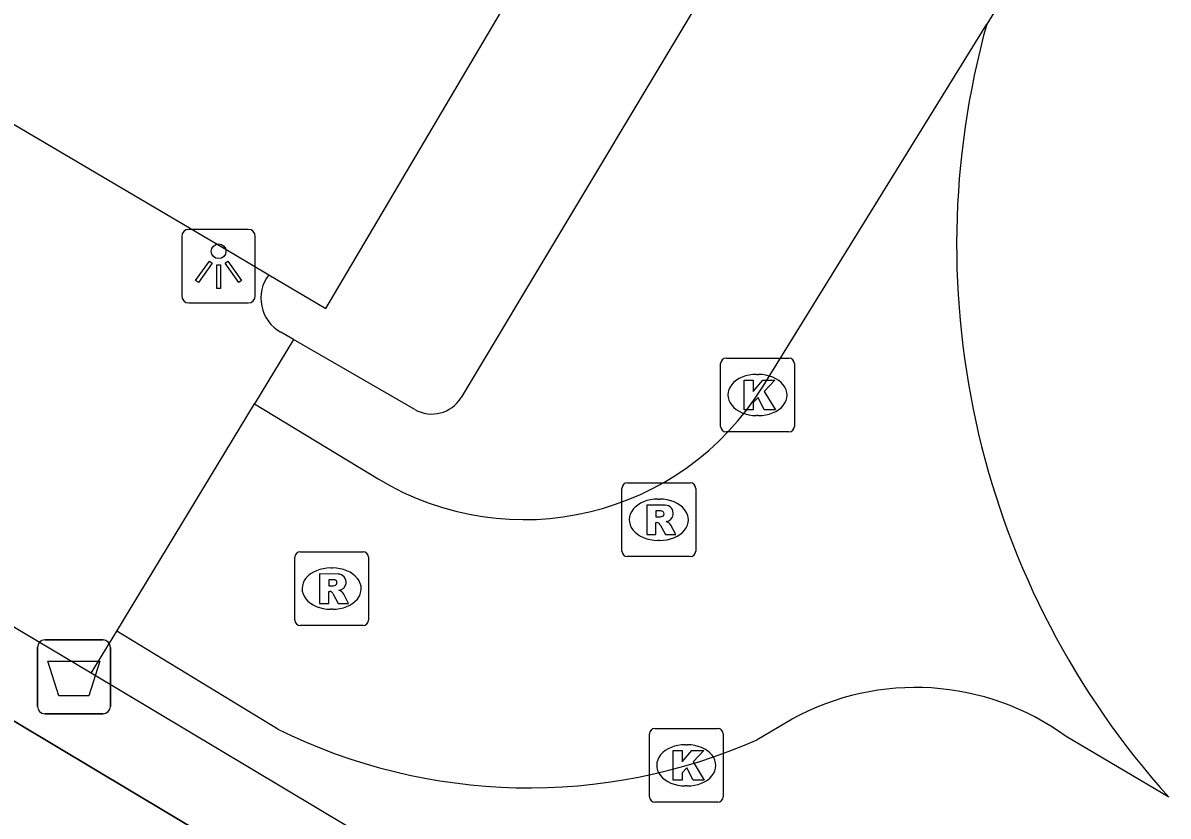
# Model space of a CAD drawing. Extents: x 158461 to 159795, y 387220 to 388672.
# Drawn here: x 159258.02 to 159273.54, y 388207.52 to 388218.28 of the extents above; entities that cross this region are included whole.
import ezdxf

# ---------------------------------------------------------------- set-up
doc = ezdxf.new("R2010")
doc.units = 0
for name, color, linetype in [('IMGEO_Afvalbak', 7, 'Continuous'), ('IMGEO_Kolk', 7, 'Continuous'), ('IMGEO_Lichtpunt', 7, 'Continuous'), ('IMGEO_Pand', 7, 'Continuous'), ('IMGEO_Pand_overbouw', 7, 'Continuous'), ('IMGEO_Rijbaan_lokaal_open', 7, 'Continuous'), ('IMGEO_Rioolput', 7, 'Continuous'), ('IMGEO_Voetpad_open', 7, 'Continuous')]:
    doc.layers.add(name, color=color, linetype=linetype)

msp = doc.modelspace()

# ---------------------------------------------------------------- linework, layer by layer
at = {"layer": 'IMGEO_Afvalbak'}
for p, q in [((159258.214, 388209.009), (159258.214, 388209.809)), ((159258.214, 388209.809), (159258.214, 388209.009)), ((159258.314, 388209.909), (159259.104, 388209.909)), ((159259.104, 388209.909), (159258.314, 388209.909)), ((159259.204, 388209.809), (159259.204, 388209.009)), ((159259.204, 388209.009), (159259.204, 388209.809)), ((159259.104, 388208.909), (159258.314, 388208.909)), ((159258.314, 388208.909), (159259.104, 388208.909))]:
    msp.add_line(p, q, dxfattribs=at)
msp.add_lwpolyline([(159258.357, 388209.623), (159259.061, 388209.623), (159258.912, 388209.153), (159258.506, 388209.153), (159258.357, 388209.623)], dxfattribs=at)
for centre, start, end in [((159258.314, 388209.809), 90, 180), ((159258.314, 388209.809), 90, 180), ((159259.104, 388209.809), 0, 90), ((159259.104, 388209.809), 360, 90), ((159258.314, 388209.009), 180, 270), ((159258.314, 388209.009), 180, 270), ((159259.104, 388209.009), 270, 0), ((159259.104, 388209.009), 270, 0)]:
    msp.add_arc(centre, 0.1, start, end, dxfattribs=at)
at = {"layer": 'IMGEO_Kolk'}
for p, q in [((159267.55, 388213.732), (159268.402, 388213.732)), ((159267.475, 388212.806), (159267.475, 388213.658)), ((159268.476, 388213.658), (159268.476, 388212.806)), ((159267.963, 388213.512), (159267.988, 388213.512)), ((159267.986, 388212.952), (159267.961, 388212.952)), ((159268.402, 388212.732), (159267.55, 388212.732)), ((159266.585, 388208.709), (159267.437, 388208.709)), ((159266.51, 388207.783), (159266.51, 388208.635)), ((159267.511, 388208.635), (159267.511, 388207.783)), ((159266.998, 388208.489), (159267.023, 388208.489)), ((159267.021, 388207.929), (159266.996, 388207.929)), ((159267.437, 388207.709), (159266.585, 388207.709))]:
    msp.add_line(p, q, dxfattribs=at)
for points in [[(159267.55, 388213.732), (159268.402, 388213.732)], [(159267.475, 388212.806), (159267.475, 388213.658)], [(159268.476, 388213.658), (159268.476, 388212.806)], [(159267.796, 388213.432), (159267.919, 388213.432), (159267.919, 388213.281), (159268.049, 388213.432), (159268.213, 388213.432), (159268.067, 388213.281), (159268.22, 388213.032), (159268.068, 388213.032), (159267.983, 388213.196), (159267.919, 388213.129), (159267.919, 388213.032), (159267.796, 388213.032), (159267.796, 388213.432)], [(159268.402, 388212.732), (159267.55, 388212.732)], [(159266.585, 388208.709), (159267.437, 388208.709)], [(159266.51, 388207.783), (159266.51, 388208.635)], [(159267.511, 388208.635), (159267.511, 388207.783)], [(159266.831, 388208.409), (159266.954, 388208.409), (159266.954, 388208.258), (159267.084, 388208.409), (159267.248, 388208.409), (159267.102, 388208.258), (159267.255, 388208.009), (159267.103, 388208.009), (159267.018, 388208.173), (159266.954, 388208.106), (159266.954, 388208.009), (159266.831, 388208.009), (159266.831, 388208.409)], [(159267.437, 388207.709), (159266.585, 388207.709)]]:
    msp.add_lwpolyline(points, dxfattribs=at)
for centre, start, end in [((159267.552, 388213.656), 91.552, 178.448), ((159267.552, 388213.656), 91.552, 178.448), ((159268.4, 388213.656), 1.552, 88.448), ((159268.4, 388213.656), 1.552, 88.448), ((159267.552, 388212.808), 181.552, 268.448), ((159267.552, 388212.808), 181.552, 268.448), ((159268.4, 388212.808), 271.552, 358.448), ((159268.4, 388212.808), 271.552, 358.448), ((159266.587, 388208.633), 91.552, 178.448), ((159266.587, 388208.633), 91.552, 178.448), ((159267.435, 388208.633), 1.552, 88.448), ((159267.435, 388208.633), 1.552, 88.448), ((159266.587, 388207.785), 181.552, 268.448), ((159266.587, 388207.785), 181.552, 268.448), ((159267.435, 388207.785), 271.552, 358.448), ((159267.435, 388207.785), 271.552, 358.448)]:
    msp.add_arc(centre, 0.0765, start, end, dxfattribs=at)
for centre, major_axis, ratio, start_param, end_param in [((159267.962, 388213.232), (-0.387, 0.002), 0.722429, 4.712389, 7.853982), ((159267.987, 388213.232), (-0.39, 0.002), 0.717154, 1.570796, 4.712389), ((159266.997, 388208.209), (-0.387, 0.002), 0.722429, 4.712389, 7.853982), ((159267.022, 388208.209), (-0.39, 0.002), 0.717154, 1.570796, 4.712389)]:
    msp.add_ellipse(centre, major_axis=major_axis, ratio=ratio, start_param=start_param, end_param=end_param, dxfattribs=at)
at = {"layer": 'IMGEO_Lichtpunt'}
for p, q in [((159260.171, 388215.383), (159260.171, 388214.576)), ((159260.171, 388215.383), (159260.171, 388214.576)), ((159261.073, 388215.478), (159260.265, 388215.478)), ((159261.073, 388215.478), (159260.265, 388215.478)), ((159261.167, 388214.576), (159261.167, 388215.383)), ((159261.167, 388214.576), (159261.167, 388215.383)), ((159260.265, 388214.482), (159261.073, 388214.482)), ((159260.265, 388214.482), (159261.073, 388214.482))]:
    msp.add_line(p, q, dxfattribs=at)
for points in [[(159260.545, 388215.047), (159260.584, 388215.019), (159260.396, 388214.757), (159260.358, 388214.784), (159260.545, 388215.047)], [(159260.647, 388214.999), (159260.694, 388214.999), (159260.694, 388214.677), (159260.647, 388214.677), (159260.647, 388214.999)], [(159260.757, 388215.019), (159260.795, 388215.046), (159260.982, 388214.784), (159260.943, 388214.756), (159260.757, 388215.019)]]:
    msp.add_lwpolyline(points, dxfattribs=at)
msp.add_circle((159260.67, 388215.181), 0.0994, dxfattribs=at)
for centre, start, end in [((159260.265, 388215.383), 90, 180), ((159260.265, 388215.383), 90, 180), ((159261.073, 388215.383), 0, 90), ((159261.073, 388215.383), 0, 90), ((159260.265, 388214.576), 180, 270), ((159260.265, 388214.576), 180, 270), ((159261.073, 388214.576), 270, 0), ((159261.073, 388214.576), 270, 360)]:
    msp.add_arc(centre, 0.0946, start, end, dxfattribs=at)
at = {"layer": 'IMGEO_Pand'}
for points in [[(159261.351, 388214.864), (159262.126, 388214.407), (159266.58, 388221.956)], [(159257.82, 388216.947), (159260.879, 388215.142), (159261.351, 388214.864)]]:
    msp.add_lwpolyline(points, dxfattribs=at)
at = {"layer": 'IMGEO_Pand_overbouw'}
msp.add_lwpolyline([(159253.937, 388211.172), (159252.993, 388209.593), (159269.175, 388199.965), (159270.093, 388201.509), (159257.454, 388209.069)], close=True, dxfattribs=at)
at = {"layer": 'IMGEO_Rijbaan_lokaal_open'}
for points in [[(159275.261, 388225.025), (159271.084, 388218.261)], [(159270.575, 388218.68), (159268.121, 388220.149), (159263.957, 388213.196)], [(159268.051, 388213.35), (159271.084, 388218.261)], [(159261.684, 388213.986), (159261.155, 388213.112)], [(159261.684, 388213.986), (159261.512, 388214.085)], [(159263.331, 388213.035), (159261.684, 388213.986)], [(159259.289, 388210.029), (159261.155, 388213.112)], [(159261.155, 388213.112), (159262.832, 388212.095)], [(159258.943, 388209.458), (159258.018, 388210.011), (159254.77, 388211.967), (159255.131, 388212.556)], [(159258.943, 388209.458), (159259.289, 388210.029)], [(159261.473, 388208.701), (159259.289, 388210.029)], [(159268.444, 388208.836), (159267.971, 388208.557)], [(159273.553, 388207.775), (159272.161, 388208.601)]]:
    msp.add_lwpolyline(points, dxfattribs=at)
for centre, radius, start, end in [((159281.868, 388215.267), 11.192, 164.4817, 222.017), ((159261.773, 388214.545), 0.529, 142.9213, 240.4331), ((159264.81, 388215.351), 3.809, 238.7243, 328.3178), ((159263.562, 388213.436), 0.462, 240.0805, 328.7659), ((159270.117, 388205.787), 3.478, 54.0063, 118.7585), ((159264.876, 388215.568), 7.664, 243.6393, 293.8217)]:
    msp.add_arc(centre, radius, start, end, dxfattribs=at)
at = {"layer": 'IMGEO_Rioolput'}
for p, q in [((159266.212, 388212.04), (159267.064, 388212.04)), ((159266.137, 388211.114), (159266.137, 388211.966)), ((159266.625, 388211.82), (159266.65, 388211.82)), ((159267.138, 388211.966), (159267.138, 388211.114)), ((159266.648, 388211.26), (159266.623, 388211.26)), ((159261.777, 388211.106), (159262.629, 388211.106)), ((159267.064, 388211.04), (159266.212, 388211.04)), ((159261.702, 388210.18), (159261.702, 388211.032)), ((159262.19, 388210.886), (159262.215, 388210.886)), ((159262.703, 388211.032), (159262.703, 388210.18)), ((159262.213, 388210.326), (159262.188, 388210.326)), ((159262.629, 388210.106), (159261.777, 388210.106))]:
    msp.add_line(p, q, dxfattribs=at)
for points in [[(159266.212, 388212.04), (159267.064, 388212.04)], [(159266.137, 388211.114), (159266.137, 388211.966)], [(159267.138, 388211.966), (159267.138, 388211.114)], [(159266.726, 388211.738), (159266.474, 388211.74), (159266.474, 388211.34)], [(159266.652, 388211.659), (159266.598, 388211.659), (159266.598, 388211.578)], [(159266.474, 388211.34), (159266.598, 388211.34), (159266.598, 388211.502), (159266.609, 388211.502)], [(159266.598, 388211.578), (159266.65, 388211.578)], [(159266.656, 388211.473), (159266.727, 388211.34), (159266.867, 388211.34), (159266.802, 388211.466)], [(159261.777, 388211.106), (159262.629, 388211.106)], [(159267.064, 388211.04), (159266.212, 388211.04)], [(159261.702, 388210.18), (159261.702, 388211.032)], [(159262.703, 388211.032), (159262.703, 388210.18)], [(159262.291, 388210.804), (159262.039, 388210.806), (159262.039, 388210.406)], [(159262.217, 388210.725), (159262.163, 388210.725), (159262.163, 388210.644)], [(159262.163, 388210.644), (159262.215, 388210.644)], [(159262.039, 388210.406), (159262.163, 388210.406), (159262.163, 388210.568), (159262.174, 388210.568)], [(159262.221, 388210.539), (159262.292, 388210.406), (159262.432, 388210.406), (159262.367, 388210.532)], [(159262.629, 388210.106), (159261.777, 388210.106)]]:
    msp.add_lwpolyline(points, dxfattribs=at)
for centre, radius, start, end in [((159266.214, 388211.964), 0.0765, 91.552, 178.448), ((159266.214, 388211.964), 0.0765, 91.552, 178.448), ((159267.062, 388211.964), 0.0765, 1.552, 88.448), ((159267.062, 388211.964), 0.0765, 1.552, 88.448), ((159266.658, 388211.563), 0.0964, 77.0061, 93.1865), ((159266.672, 388211.62), 0.0378, 276.6634, 79.6772), ((159266.725, 388211.628), 0.109, 350.3612, 89.416), ((159266.608, 388211.449), 0.0533, 26.0293, 88.6989), ((159266.634, 388211.767), 0.19, 274.7715, 282.9687), ((159266.723, 388211.628), 0.112, 277.5842, 350.9817), ((159266.707, 388211.413), 0.108, 29.5134, 73.7905), ((159261.779, 388211.03), 0.0765, 91.552, 178.448), ((159261.779, 388211.03), 0.0765, 91.552, 178.448), ((159262.627, 388211.03), 0.0765, 1.552, 88.448), ((159262.627, 388211.03), 0.0765, 1.552, 88.448), ((159266.214, 388211.116), 0.0765, 181.552, 268.448), ((159266.214, 388211.116), 0.0765, 181.552, 268.448), ((159267.062, 388211.116), 0.0765, 271.552, 358.448), ((159267.062, 388211.116), 0.0765, 271.552, 358.448), ((159262.223, 388210.629), 0.0964, 77.0061, 93.1865), ((159262.29, 388210.694), 0.109, 350.3612, 89.416), ((159262.199, 388210.833), 0.19, 274.7715, 282.9687), ((159262.237, 388210.686), 0.0378, 276.6634, 79.6772), ((159262.288, 388210.694), 0.112, 277.5842, 350.9817), ((159262.272, 388210.479), 0.108, 29.5134, 73.7905), ((159262.173, 388210.515), 0.0533, 26.0293, 88.6989), ((159261.779, 388210.182), 0.0765, 181.552, 268.448), ((159261.779, 388210.182), 0.0765, 181.552, 268.448), ((159262.627, 388210.182), 0.0765, 271.552, 358.448), ((159262.627, 388210.182), 0.0765, 271.552, 358.448)]:
    msp.add_arc(centre, radius, start, end, dxfattribs=at)
for centre, major_axis, ratio, start_param, end_param in [((159266.624, 388211.54), (-0.387, 0.002), 0.722429, 4.712389, 7.853982), ((159266.649, 388211.54), (-0.39, 0.002), 0.717154, 1.570796, 4.712389), ((159262.189, 388210.606), (-0.387, 0.002), 0.722429, 4.712389, 7.853982), ((159262.214, 388210.606), (-0.39, 0.002), 0.717154, 1.570796, 4.712389)]:
    msp.add_ellipse(centre, major_axis=major_axis, ratio=ratio, start_param=start_param, end_param=end_param, dxfattribs=at)
at = {"layer": 'IMGEO_Voetpad_open'}
for points in [[(159253.937, 388211.172), (159257.454, 388209.069), (159270.093, 388201.509)], [(159268.125, 388203.965), (159258.943, 388209.458)]]:
    msp.add_lwpolyline(points, dxfattribs=at)

doc.saveas('drawing.dxf')
